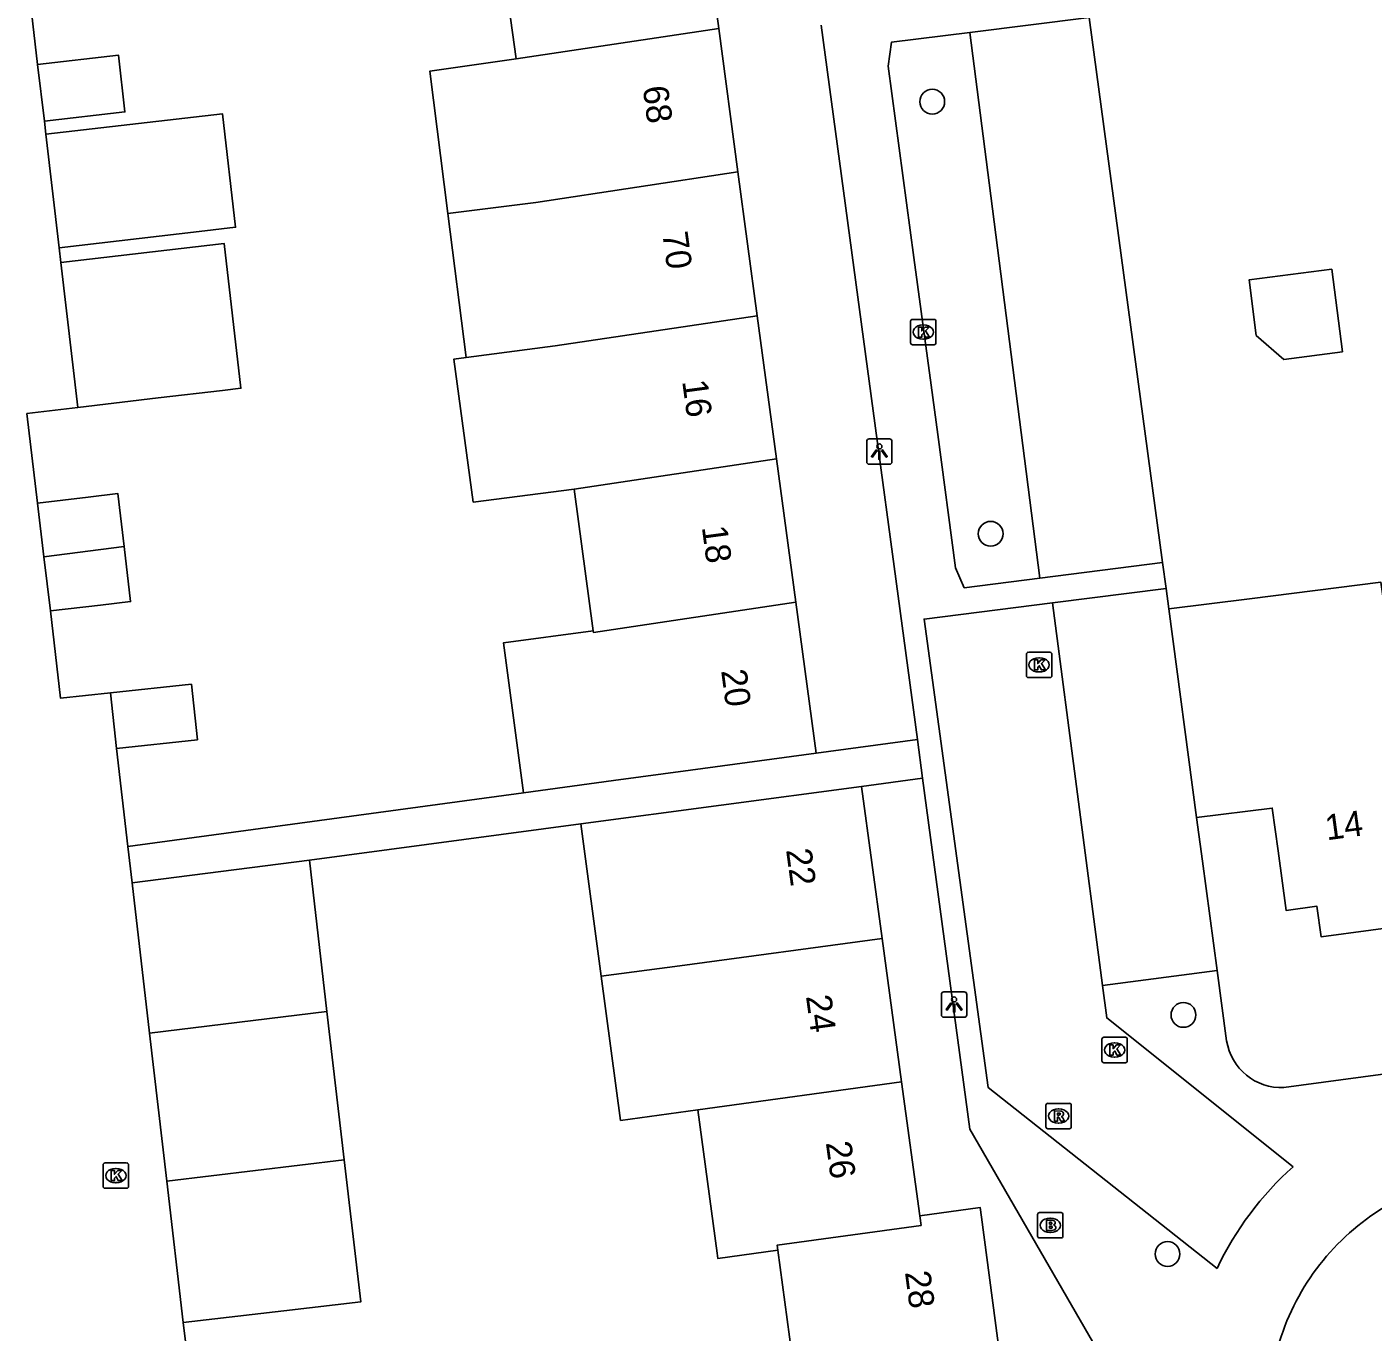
# Model space of a CAD drawing. Extents: x 163427 to 164190, y 380331 to 381641.
# Drawn here: x 163541.1 to 163594.2, y 381194 to 381245.4 of the extents above; entities that cross this region are included whole.
import ezdxf

# ---------------------------------------------------------------- set-up
doc = ezdxf.new("R2010")
doc.units = 0
for name, color, linetype in [('IMGEO_Boom', 7, 'Continuous'), ('IMGEO_Brandkraan', 7, 'Continuous'), ('IMGEO_Groenvoorziening', 7, 'Continuous'), ('IMGEO_Kolk', 7, 'Continuous'), ('IMGEO_Lichtpunt', 7, 'Continuous'), ('IMGEO_Pand', 7, 'Continuous'), ('IMGEO_Pand_nummerreeks', 7, 'Continuous'), ('IMGEO_Parkeervlak_open', 7, 'Continuous'), ('IMGEO_Rijbaan_lokaal_open', 7, 'Continuous'), ('IMGEO_Rioolput', 7, 'Continuous'), ('IMGEO_Voetpad_open', 7, 'Continuous')]:
    doc.layers.add(name, color=color, linetype=linetype)

msp = doc.modelspace()

# ---------------------------------------------------------------- linework, layer by layer
at = {"layer": 'IMGEO_Boom'}
for centre in [(163576.812, 381242.454), (163579.115, 381225.432), (163586.713, 381206.48), (163586.084, 381197.06)]:
    msp.add_circle(centre, 0.489, dxfattribs=at)
at = {"layer": 'IMGEO_Brandkraan'}
for p, q in [((163581.036, 381198.692), (163581.888, 381198.692)), ((163580.961, 381197.766), (163580.961, 381198.618)), ((163581.449, 381198.472), (163581.474, 381198.472)), ((163581.962, 381198.618), (163581.962, 381197.766)), ((163581.888, 381197.692), (163581.036, 381197.692)), ((163581.472, 381197.912), (163581.447, 381197.912))]:
    msp.add_line(p, q, dxfattribs=at)
for points in [[(163581.036, 381198.692), (163581.888, 381198.692)], [(163580.961, 381197.766), (163580.961, 381198.618)], [(163581.309, 381198.392), (163581.309, 381197.992), (163581.522, 381197.992)], [(163581.54, 381198.392), (163581.309, 381198.392)], [(163581.488, 381198.311), (163581.434, 381198.311), (163581.434, 381198.235)], [(163581.434, 381198.235), (163581.487, 381198.235)], [(163581.496, 381198.159), (163581.434, 381198.159), (163581.434, 381198.078)], [(163581.962, 381198.618), (163581.962, 381197.766)], [(163581.888, 381197.692), (163581.036, 381197.692)], [(163581.434, 381198.078), (163581.496, 381198.078)]]:
    msp.add_lwpolyline(points, dxfattribs=at)
for centre, radius, start, end in [((163581.038, 381198.616), 0.0765, 91.552, 178.448), ((163581.038, 381198.616), 0.0765, 91.552, 178.448), ((163581.886, 381198.616), 0.0765, 1.552, 88.448), ((163581.886, 381198.616), 0.0765, 1.552, 88.448), ((163581.489, 381198.273), 0.0379, 267.8285, 90.9355), ((163581.497, 381198.118), 0.0404, 269.8759, 90.5077), ((163581.544, 381198.247), 0.145, 59.4692, 91.5367), ((163581.569, 381198.294), 0.0922, 285.5137, 58.1501), ((163581.574, 381198.102), 0.105, 301.3115, 78.989), ((163581.038, 381197.768), 0.0765, 181.552, 268.448), ((163581.038, 381197.768), 0.0765, 181.552, 268.448), ((163581.528, 381198.243), 0.251, 268.6676, 293.5347), ((163581.886, 381197.768), 0.0765, 271.552, 358.448), ((163581.886, 381197.768), 0.0765, 271.552, 358.448)]:
    msp.add_arc(centre, radius, start, end, dxfattribs=at)
for centre, major_axis, ratio, start_param, end_param in [((163581.448, 381198.192), (-0.387, 0.002), 0.722429, 4.712389, 7.853982), ((163581.473, 381198.192), (-0.39, 0.002), 0.717154, 1.570796, 4.712389)]:
    msp.add_ellipse(centre, major_axis=major_axis, ratio=ratio, start_param=start_param, end_param=end_param, dxfattribs=at)
at = {"layer": 'IMGEO_Groenvoorziening'}
for points in [[(163583.002, 381245.775), (163585.892, 381224.307)], [(163581.052, 381223.686), (163579.055, 381239.257), (163578.294, 381245.185)]]:
    msp.add_lwpolyline(points, dxfattribs=at)
at = {"layer": 'IMGEO_Kolk'}
for p, q in [((163575.955, 381232.952), (163575.955, 381233.804)), ((163576.03, 381233.878), (163576.882, 381233.878)), ((163576.956, 381233.804), (163576.956, 381232.952)), ((163576.443, 381233.658), (163576.468, 381233.658)), ((163576.882, 381232.878), (163576.03, 381232.878)), ((163576.466, 381233.098), (163576.441, 381233.098)), ((163580.524, 381219.842), (163580.524, 381220.694)), ((163580.599, 381220.768), (163581.451, 381220.768)), ((163581.012, 381220.548), (163581.037, 381220.548)), ((163581.525, 381220.694), (163581.525, 381219.842)), ((163581.035, 381219.988), (163581.01, 381219.988)), ((163581.451, 381219.768), (163580.599, 381219.768)), ((163583.571, 381205.598), (163584.423, 381205.598)), ((163583.496, 381204.672), (163583.496, 381205.524)), ((163583.984, 381205.378), (163584.009, 381205.378)), ((163584.497, 381205.524), (163584.497, 381204.672)), ((163584.423, 381204.598), (163583.571, 381204.598)), ((163584.007, 381204.818), (163583.982, 381204.818)), ((163544.136, 381199.725), (163544.136, 381200.577)), ((163544.211, 381200.651), (163545.063, 381200.651)), ((163544.624, 381200.431), (163544.649, 381200.431)), ((163545.137, 381200.577), (163545.137, 381199.725)), ((163544.647, 381199.871), (163544.622, 381199.871)), ((163545.063, 381199.651), (163544.211, 381199.651))]:
    msp.add_line(p, q, dxfattribs=at)
for points in [[(163575.955, 381232.952), (163575.955, 381233.804)], [(163576.03, 381233.878), (163576.882, 381233.878)], [(163576.956, 381233.804), (163576.956, 381232.952)], [(163576.276, 381233.578), (163576.399, 381233.578), (163576.399, 381233.427), (163576.529, 381233.578), (163576.693, 381233.578), (163576.547, 381233.427), (163576.7, 381233.178), (163576.548, 381233.178), (163576.463, 381233.342), (163576.399, 381233.275), (163576.399, 381233.178), (163576.276, 381233.178), (163576.276, 381233.578)], [(163576.882, 381232.878), (163576.03, 381232.878)], [(163580.524, 381219.842), (163580.524, 381220.694)], [(163580.599, 381220.768), (163581.451, 381220.768)], [(163580.845, 381220.468), (163580.968, 381220.468), (163580.968, 381220.317), (163581.098, 381220.468), (163581.262, 381220.468), (163581.116, 381220.317), (163581.269, 381220.068), (163581.117, 381220.068), (163581.032, 381220.232), (163580.968, 381220.165), (163580.968, 381220.068), (163580.845, 381220.068), (163580.845, 381220.468)], [(163581.525, 381220.694), (163581.525, 381219.842)], [(163581.451, 381219.768), (163580.599, 381219.768)], [(163583.571, 381205.598), (163584.423, 381205.598)], [(163583.496, 381204.672), (163583.496, 381205.524)], [(163583.817, 381205.298), (163583.94, 381205.298), (163583.94, 381205.147), (163584.07, 381205.298), (163584.234, 381205.298), (163584.088, 381205.147), (163584.241, 381204.898), (163584.089, 381204.898), (163584.004, 381205.062), (163583.94, 381204.995), (163583.94, 381204.898), (163583.817, 381204.898), (163583.817, 381205.298)], [(163584.497, 381205.524), (163584.497, 381204.672)], [(163584.423, 381204.598), (163583.571, 381204.598)], [(163544.136, 381199.725), (163544.136, 381200.577)], [(163544.211, 381200.651), (163545.063, 381200.651)], [(163544.457, 381200.351), (163544.58, 381200.351), (163544.58, 381200.2), (163544.71, 381200.351), (163544.874, 381200.351), (163544.728, 381200.2), (163544.881, 381199.951), (163544.729, 381199.951), (163544.644, 381200.115), (163544.58, 381200.048), (163544.58, 381199.951), (163544.457, 381199.951), (163544.457, 381200.351)], [(163545.137, 381200.577), (163545.137, 381199.725)], [(163545.063, 381199.651), (163544.211, 381199.651)]]:
    msp.add_lwpolyline(points, dxfattribs=at)
for centre, start, end in [((163576.032, 381233.802), 91.552, 178.448), ((163576.032, 381233.802), 91.552, 178.448), ((163576.88, 381233.802), 1.552, 88.448), ((163576.88, 381233.802), 1.552, 88.448), ((163576.032, 381232.954), 181.552, 268.448), ((163576.032, 381232.954), 181.552, 268.448), ((163576.88, 381232.954), 271.552, 358.448), ((163576.88, 381232.954), 271.552, 358.448), ((163580.601, 381220.692), 91.552, 178.448), ((163580.601, 381220.692), 91.552, 178.448), ((163581.449, 381220.692), 1.552, 88.448), ((163581.449, 381220.692), 1.552, 88.448), ((163580.601, 381219.844), 181.552, 268.448), ((163580.601, 381219.844), 181.552, 268.448), ((163581.449, 381219.844), 271.552, 358.448), ((163581.449, 381219.844), 271.552, 358.448), ((163583.573, 381205.522), 91.552, 178.448), ((163583.573, 381205.522), 91.552, 178.448), ((163584.421, 381205.522), 1.552, 88.448), ((163584.421, 381205.522), 1.552, 88.448), ((163583.573, 381204.674), 181.552, 268.448), ((163583.573, 381204.674), 181.552, 268.448), ((163584.421, 381204.674), 271.552, 358.448), ((163584.421, 381204.674), 271.552, 358.448), ((163544.213, 381200.575), 91.552, 178.448), ((163544.213, 381200.575), 91.552, 178.448), ((163545.061, 381200.575), 1.552, 88.448), ((163545.061, 381200.575), 1.552, 88.448), ((163544.213, 381199.727), 181.552, 268.448), ((163544.213, 381199.727), 181.552, 268.448), ((163545.061, 381199.727), 271.552, 358.448), ((163545.061, 381199.727), 271.552, 358.448)]:
    msp.add_arc(centre, 0.0765, start, end, dxfattribs=at)
for centre, major_axis, ratio, start_param, end_param in [((163576.442, 381233.378), (-0.387, 0.002), 0.722429, 4.712389, 7.853982), ((163576.467, 381233.378), (-0.39, 0.002), 0.717154, 1.570796, 4.712389), ((163581.011, 381220.268), (-0.387, 0.002), 0.722429, 4.712389, 7.853982), ((163581.036, 381220.268), (-0.39, 0.002), 0.717154, 1.570796, 4.712389), ((163583.983, 381205.098), (-0.387, 0.002), 0.722429, 4.712389, 7.853982), ((163584.008, 381205.098), (-0.39, 0.002), 0.717154, 1.570796, 4.712389), ((163544.623, 381200.151), (-0.387, 0.002), 0.722429, 4.712389, 7.853982), ((163544.648, 381200.151), (-0.39, 0.002), 0.717154, 1.570796, 4.712389)]:
    msp.add_ellipse(centre, major_axis=major_axis, ratio=ratio, start_param=start_param, end_param=end_param, dxfattribs=at)
at = {"layer": 'IMGEO_Lichtpunt'}
for p, q in [((163574.229, 381229.074), (163574.229, 381228.267)), ((163574.229, 381229.074), (163574.229, 381228.267)), ((163575.131, 381229.169), (163574.323, 381229.169)), ((163575.131, 381229.169), (163574.323, 381229.169)), ((163575.225, 381228.267), (163575.225, 381229.074)), ((163575.225, 381228.267), (163575.225, 381229.074)), ((163574.323, 381228.173), (163575.131, 381228.173)), ((163574.323, 381228.173), (163575.131, 381228.173)), ((163577.174, 381207.29), (163577.174, 381206.483)), ((163577.174, 381207.29), (163577.174, 381206.483)), ((163578.076, 381207.385), (163577.268, 381207.385)), ((163578.076, 381207.385), (163577.268, 381207.385)), ((163578.17, 381206.483), (163578.17, 381207.29)), ((163578.17, 381206.483), (163578.17, 381207.29)), ((163577.268, 381206.389), (163578.076, 381206.389)), ((163577.268, 381206.389), (163578.076, 381206.389))]:
    msp.add_line(p, q, dxfattribs=at)
for points in [[(163574.603, 381228.738), (163574.642, 381228.71), (163574.454, 381228.448), (163574.416, 381228.475), (163574.603, 381228.738)], [(163574.705, 381228.69), (163574.752, 381228.69), (163574.752, 381228.368), (163574.705, 381228.368), (163574.705, 381228.69)], [(163574.815, 381228.71), (163574.853, 381228.737), (163575.04, 381228.475), (163575.001, 381228.447), (163574.815, 381228.71)], [(163577.548, 381206.954), (163577.587, 381206.926), (163577.399, 381206.664), (163577.361, 381206.691), (163577.548, 381206.954)], [(163577.65, 381206.906), (163577.697, 381206.906), (163577.697, 381206.584), (163577.65, 381206.584), (163577.65, 381206.906)], [(163577.76, 381206.926), (163577.798, 381206.953), (163577.985, 381206.691), (163577.946, 381206.663), (163577.76, 381206.926)]]:
    msp.add_lwpolyline(points, dxfattribs=at)
for centre in [(163574.728, 381228.872), (163577.673, 381207.088)]:
    msp.add_circle(centre, 0.0994, dxfattribs=at)
for centre, start, end in [((163574.323, 381229.074), 90, 180), ((163574.323, 381229.074), 90, 180), ((163575.131, 381229.074), 0, 90), ((163575.131, 381229.074), 0, 90), ((163574.323, 381228.267), 180, 270), ((163574.323, 381228.267), 180, 270), ((163575.131, 381228.267), 270, 0), ((163575.131, 381228.267), 270, 360), ((163577.268, 381207.29), 90, 180), ((163577.268, 381207.29), 90, 180), ((163578.076, 381207.29), 0, 90), ((163578.076, 381207.29), 0, 90), ((163577.268, 381206.483), 180, 270), ((163577.268, 381206.483), 180, 270), ((163578.076, 381206.483), 270, 0), ((163578.076, 381206.483), 270, 360)]:
    msp.add_arc(centre, 0.0946, start, end, dxfattribs=at)
at = {"layer": 'IMGEO_Pand'}
for points in [[(163567.596, 381251.268), (163567.767, 381250), (163568.395, 381245.333)], [(163560.416, 381244.138), (163559.597, 381250), (163559.574, 381250.17)], [(163568.395, 381245.333), (163560.416, 381244.138)], [(163568.395, 381245.333), (163569.154, 381239.694)], [(163541.822, 381241.685), (163544.995, 381242.054), (163544.738, 381244.289), (163541.553, 381243.922)], [(163541.822, 381241.685), (163541.553, 381243.922)], [(163560.416, 381244.138), (163557.012, 381243.662), (163557.725, 381238.051)], [(163542.402, 381236.699), (163547.915, 381237.34), (163549.356, 381237.508), (163548.836, 381241.978), (163541.882, 381241.169)], [(163542.402, 381236.699), (163541.882, 381241.169)], [(163557.725, 381238.051), (163561.184, 381238.489), (163569.154, 381239.694)], [(163569.154, 381239.694), (163569.917, 381234.025)], [(163557.725, 381238.051), (163558.447, 381232.38)], [(163543.133, 381230.407), (163546.31, 381230.783), (163548.84, 381231.083), (163549.564, 381231.168), (163548.901, 381236.871), (163542.469, 381236.123)], [(163543.133, 381230.407), (163542.469, 381236.123)], [(163592.981, 381232.596), (163590.673, 381232.299), (163589.577, 381233.248), (163589.296, 381235.435), (163592.559, 381235.855), (163592.981, 381232.596)], [(163569.917, 381234.025), (163561.951, 381232.841), (163558.447, 381232.38)], [(163569.917, 381234.025), (163570.676, 381228.385)], [(163558.447, 381232.38), (163557.958, 381232.316), (163558.721, 381226.683), (163562.703, 381227.191)], [(163562.703, 381227.191), (163570.676, 381228.385)], [(163570.676, 381228.385), (163571.437, 381222.736)], [(163544.963, 381224.928), (163544.717, 381227.016), (163543.54, 381226.877), (163541.552, 381226.643)], [(163563.452, 381221.613), (163562.703, 381227.191)], [(163541.803, 381224.525), (163541.552, 381226.643)], [(163541.803, 381224.525), (163544.963, 381224.928)], [(163542.055, 381222.391), (163544.031, 381222.623), (163545.219, 381222.763), (163544.963, 381224.928)], [(163542.055, 381222.391), (163541.803, 381224.525)], [(163586.138, 381222.481), (163589.314, 381222.876), (163594.498, 381223.521), (163594.664, 381222.332)], [(163571.437, 381222.736), (163563.462, 381221.542), (163563.452, 381221.613)], [(163571.437, 381222.736), (163572.237, 381216.791)], [(163586.138, 381222.481), (163587.227, 381214.253)], [(163563.452, 381221.613), (163559.912, 381221.136), (163560.707, 381215.228)], [(163544.667, 381216.979), (163547.849, 381217.32), (163547.613, 381219.508), (163544.43, 381219.166)], [(163544.667, 381216.979), (163544.43, 381219.166)], [(163560.707, 381215.228), (163564.246, 381215.708), (163567.283, 381216.12), (163572.237, 381216.791)], [(163574.018, 381215.484), (163562.967, 381214.007)], [(163574.018, 381215.484), (163574.833, 381209.492)], [(163596.121, 381211.323), (163595.889, 381211.291), (163596.051, 381210.087), (163592.136, 381209.56), (163591.975, 381210.759), (163590.756, 381210.593), (163590.439, 381212.942), (163590.212, 381214.63), (163587.227, 381214.253)], [(163562.967, 381214.007), (163563.77, 381208.007)], [(163552.263, 381212.577), (163545.274, 381211.682)], [(163552.263, 381212.577), (163552.957, 381206.609)], [(163545.962, 381205.762), (163545.274, 381211.682)], [(163574.833, 381209.492), (163566.868, 381208.407), (163563.77, 381208.007)], [(163574.833, 381209.492), (163575.602, 381203.843)], [(163563.77, 381208.007), (163564.53, 381202.322), (163567.573, 381202.735)], [(163545.962, 381205.762), (163552.957, 381206.609)], [(163552.957, 381206.609), (163553.635, 381200.776)], [(163546.641, 381199.928), (163545.962, 381205.762)], [(163567.573, 381202.735), (163575.602, 381203.843)], [(163575.602, 381203.843), (163576.319, 381198.571)], [(163567.573, 381202.735), (163568.334, 381197.091), (163568.362, 381196.88), (163570.732, 381197.214)], [(163553.635, 381200.776), (163546.641, 381199.928)], [(163547.288, 381194.362), (163551.263, 381194.824), (163554.286, 381195.175), (163553.635, 381200.776)], [(163547.288, 381194.362), (163546.641, 381199.928)], [(163576.319, 381198.571), (163578.704, 381198.889), (163578.754, 381198.513), (163579.508, 381192.858)], [(163570.732, 381197.214), (163570.705, 381197.415), (163576.371, 381198.188), (163576.319, 381198.571)], [(163570.732, 381197.214), (163571.466, 381191.754)]]:
    msp.add_lwpolyline(points, dxfattribs=at)
at = {"layer": 'IMGEO_Parkeervlak_open'}
for points in [[(163586.031, 381223.272), (163586.138, 381222.481)], [(163587.227, 381214.253), (163587.459, 381212.536), (163588.042, 381208.226)]]:
    msp.add_lwpolyline(points, dxfattribs=at)
at = {"layer": 'IMGEO_Rijbaan_lokaal_open'}
for points in [[(163541.553, 381243.922), (163541.132, 381247.593)], [(163541.882, 381241.169), (163541.822, 381241.685)], [(163542.469, 381236.123), (163542.402, 381236.699)], [(163541.552, 381226.643), (163541.134, 381230.17), (163543.133, 381230.407)], [(163581.558, 381222.711), (163576.489, 381222.075), (163579.02, 381203.618), (163588.039, 381196.491)], [(163583.524, 381207.643), (163581.558, 381222.711)], [(163544.43, 381219.166), (163542.461, 381218.953), (163542.055, 381222.391)], [(163545.11, 381213.112), (163544.667, 381216.979)], [(163545.274, 381211.682), (163545.11, 381213.112)], [(163591.039, 381200.5), (163583.691, 381206.359), (163583.524, 381207.643)], [(163547.719, 381190.851), (163547.288, 381194.362)]]:
    msp.add_lwpolyline(points, dxfattribs=at)
for centre, radius, start, end in [((163599.289, 381191.2), 12.432, 131.5741, 154.8097), ((163599.556, 381190.807), 9.481, 121.2136, 162.8065)]:
    msp.add_arc(centre, radius, start, end, dxfattribs=at)
at = {"layer": 'IMGEO_Rioolput'}
for p, q in [((163581.291, 381202.07), (163581.291, 381202.922)), ((163581.366, 381202.996), (163582.218, 381202.996)), ((163582.292, 381202.922), (163582.292, 381202.07)), ((163581.779, 381202.776), (163581.804, 381202.776)), ((163582.218, 381201.996), (163581.366, 381201.996)), ((163581.802, 381202.216), (163581.777, 381202.216))]:
    msp.add_line(p, q, dxfattribs=at)
for points in [[(163581.291, 381202.07), (163581.291, 381202.922)], [(163581.366, 381202.996), (163582.218, 381202.996)], [(163582.292, 381202.922), (163582.292, 381202.07)], [(163581.88, 381202.694), (163581.628, 381202.696), (163581.628, 381202.296)], [(163581.628, 381202.296), (163581.752, 381202.296), (163581.752, 381202.458), (163581.763, 381202.458)], [(163581.806, 381202.615), (163581.752, 381202.615), (163581.752, 381202.534)], [(163581.752, 381202.534), (163581.804, 381202.534)], [(163581.81, 381202.429), (163581.881, 381202.296), (163582.021, 381202.296), (163581.956, 381202.422)], [(163582.218, 381201.996), (163581.366, 381201.996)]]:
    msp.add_lwpolyline(points, dxfattribs=at)
for centre, radius, start, end in [((163581.368, 381202.92), 0.0765, 91.552, 178.448), ((163581.368, 381202.92), 0.0765, 91.552, 178.448), ((163582.216, 381202.92), 0.0765, 1.552, 88.448), ((163582.216, 381202.92), 0.0765, 1.552, 88.448), ((163581.762, 381202.405), 0.0533, 26.0293, 88.6989), ((163581.788, 381202.723), 0.19, 274.7715, 282.9687), ((163581.812, 381202.519), 0.0964, 77.0061, 93.1865), ((163581.826, 381202.576), 0.0378, 276.6634, 79.6772), ((163581.879, 381202.584), 0.109, 350.3612, 89.416), ((163581.877, 381202.584), 0.112, 277.5842, 350.9817), ((163581.861, 381202.369), 0.108, 29.5134, 73.7905), ((163581.368, 381202.072), 0.0765, 181.552, 268.448), ((163581.368, 381202.072), 0.0765, 181.552, 268.448), ((163582.216, 381202.072), 0.0765, 271.552, 358.448), ((163582.216, 381202.072), 0.0765, 271.552, 358.448)]:
    msp.add_arc(centre, radius, start, end, dxfattribs=at)
for centre, major_axis, ratio, start_param, end_param in [((163581.778, 381202.496), (-0.387, 0.002), 0.722429, 4.712389, 7.853982), ((163581.803, 381202.496), (-0.39, 0.002), 0.717154, 1.570796, 4.712389)]:
    msp.add_ellipse(centre, major_axis=major_axis, ratio=ratio, start_param=start_param, end_param=end_param, dxfattribs=at)
at = {"layer": 'IMGEO_Voetpad_open'}
for points in [[(163576.227, 381217.329), (163573.72, 381235.921), (163572.433, 381245.465)], [(163578.294, 381245.185), (163583.002, 381245.775)], [(163581.052, 381223.686), (163578.076, 381223.304), (163577.732, 381224.095), (163577.027, 381229.349), (163576.767, 381231.282), (163576.092, 381236.31), (163575.08, 381243.856), (163575.2, 381244.797), (163578.294, 381245.185)], [(163585.892, 381224.307), (163581.052, 381223.686)], [(163585.892, 381224.307), (163586.031, 381223.272)], [(163581.558, 381222.711), (163586.031, 381223.272)], [(163572.237, 381216.791), (163576.227, 381217.329)], [(163576.227, 381217.329), (163576.432, 381215.809)], [(163576.432, 381215.809), (163574.018, 381215.484)], [(163587.952, 381140.312), (163585.775, 381189.046), (163578.297, 381201.975), (163576.432, 381215.809)], [(163545.11, 381213.112), (163560.707, 381215.228)], [(163562.967, 381214.007), (163552.263, 381212.577)], [(163590.675, 381203.614), (163650.544, 381211.665)], [(163588.042, 381208.226), (163583.524, 381207.643)], [(163588.042, 381208.226), (163588.415, 381205.464)]]:
    msp.add_lwpolyline(points, dxfattribs=at)
msp.add_arc((163590.584, 381205.809), 2.197, 189.0297, 272.3639, dxfattribs=at)

# ---------------------------------------------------------------- texts
at = {"layer": 'IMGEO_Pand_nummerreeks'}
for s, rotation, p in [('68', 277.6671, (163565.397, 381243.024)), ('70', 277.6671, (163566.17, 381237.277)), ('16', 277.6661, (163566.955, 381231.443)), ('18', 277.666, (163567.729, 381225.696)), ('20', 277.666, (163568.49, 381220.041)), ('14', 7.7482, (163592.363, 381213.356)), ('22', 277.7475, (163571.049, 381212.98)), ('24', 277.7475, (163571.833, 381207.212)), ('26', 277.7462, (163572.616, 381201.447)), ('28', 277.5915, (163575.734, 381196.343))]:
    msp.add_text(s, height=1, rotation=rotation, dxfattribs=at).set_placement(p)

doc.saveas('drawing.dxf')
